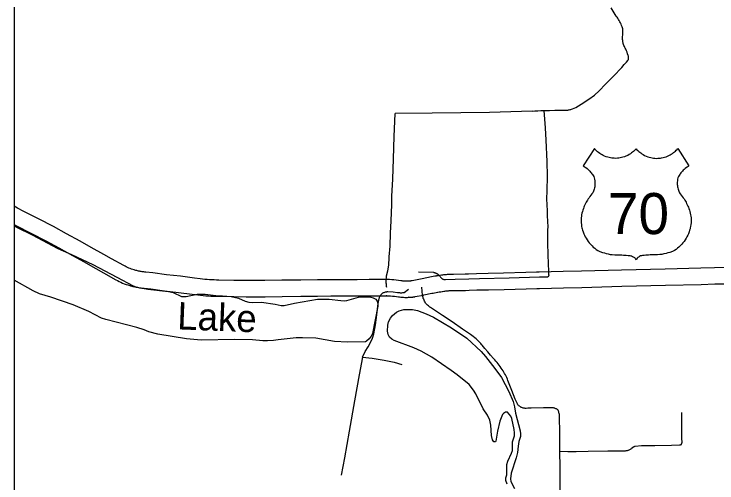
# Model space of a CAD drawing. Extents: x 1127717 to 1741049, y 2026793 to 2244711.
# Drawn here: x 1278363 to 1289221, y 2071910 to 2079153 of the extents above; entities that cross this region are included whole.
import ezdxf

# ---------------------------------------------------------------- set-up
doc = ezdxf.new("R2010")
doc.units = 0
for name, color, linetype in [('1', 7, 'Continuous'), ('15', 7, 'Continuous'), ('22', 7, 'Continuous'), ('31', 7, 'Continuous'), ('32', 7, 'Continuous'), ('35', 7, 'Continuous'), ('45', 7, 'Continuous')]:
    doc.layers.add(name, color=color, linetype=linetype)

msp = doc.modelspace()

# ---------------------------------------------------------------- linework, layer by layer
at = {"layer": '1'}
msp.add_lwpolyline([(1349634, 2111942), (1278363, 2111942), (1278363, 2066677), (1349634, 2066677)], close=True, dxfattribs=at)
at = {"layer": '15'}
for p, q in [((1286436, 2074914), (1286436, 2074914)), ((1284122, 2074802), (1284112, 2074802)), ((1284461, 2074777), (1284458, 2074777)), ((1284688, 2074812), (1284691, 2074813))]:
    msp.add_line(p, q, dxfattribs=at)
for points in [[(1284121, 2075052), (1283999, 2075051), (1283850, 2075050), (1283664, 2075049), (1283479, 2075048), (1283255, 2075048), (1283050, 2075046), (1282791, 2075044), (1282498, 2075040), (1282239, 2075035), (1281953, 2075036), (1281760, 2075039), (1281528, 2075043), (1281490, 2075044), (1281453, 2075045), (1281417, 2075046), (1281381, 2075048), (1281344, 2075051), (1281308, 2075054), (1281272, 2075058), (1281236, 2075063), (1281148, 2075075), (1280933, 2075102), (1280719, 2075126), (1280504, 2075154), (1280398, 2075165), (1280391, 2075166), (1280383, 2075167), (1280382, 2075167), (1280369, 2075169), (1280368, 2075169), (1280355, 2075171), (1280354, 2075171), (1280341, 2075173), (1280340, 2075173), (1280328, 2075175), (1280327, 2075175), (1280314, 2075178), (1280313, 2075178), (1280300, 2075180), (1280299, 2075180), (1280286, 2075183), (1280285, 2075183), (1280272, 2075186), (1280271, 2075187), (1280258, 2075189), (1280257, 2075190), (1280244, 2075193), (1280243, 2075193), (1280230, 2075197), (1280229, 2075197), (1280217, 2075200), (1280195, 2075207), (1280175, 2075213), (1280155, 2075221), (1280135, 2075229), (1280115, 2075237), (1280095, 2075246), (1280077, 2075256), (1280056, 2075267), (1279868, 2075372), (1279747, 2075440), (1279556, 2075547), (1279385, 2075643), (1279175, 2075758), (1278971, 2075870), (1278738, 2075991), (1278514, 2076104), (1278417, 2076155), (1278363, 2076185)], [(1278363, 2075901), (1278399, 2075882), (1278624, 2075768), (1278853, 2075649), (1279055, 2075539), (1279263, 2075425), (1279434, 2075328), (1279625, 2075222), (1279746, 2075154), (1279935, 2075049), (1279959, 2075035), (1279985, 2075022), (1280012, 2075010), (1280038, 2074998), (1280065, 2074987), (1280093, 2074977), (1280120, 2074968), (1280149, 2074960), (1280164, 2074956), (1280166, 2074955), (1280180, 2074951), (1280183, 2074951), (1280197, 2074947), (1280200, 2074946), (1280215, 2074943), (1280217, 2074942), (1280231, 2074939), (1280234, 2074939), (1280248, 2074936), (1280251, 2074935), (1280266, 2074932), (1280268, 2074932), (1280283, 2074929), (1280286, 2074929), (1280300, 2074926), (1280303, 2074926), (1280318, 2074924), (1280321, 2074923), (1280335, 2074921), (1280338, 2074921), (1280353, 2074919), (1280356, 2074919), (1280363, 2074918), (1280371, 2074917), (1280474, 2074906), (1280689, 2074878), (1280903, 2074854), (1281115, 2074827), (1281203, 2074815), (1281243, 2074810), (1281283, 2074805), (1281324, 2074802), (1281364, 2074799), (1281405, 2074796), (1281445, 2074795), (1281486, 2074794), (1281524, 2074793), (1281756, 2074789), (1281950, 2074786), (1282241, 2074785), (1282502, 2074790), (1282793, 2074794), (1283052, 2074796), (1283256, 2074798), (1283479, 2074798), (1283666, 2074799), (1283852, 2074800), (1284001, 2074801), (1284122, 2074802)], [(1289414, 2074987), (1289413, 2075103), (1289414, 2075237), (1289183, 2075233), (1288971, 2075227), (1288421, 2075214), (1287747, 2075197), (1287127, 2075181), (1286846, 2075174), (1286475, 2075165), (1286431, 2075164)], [(1286431, 2075164), (1286268, 2075160), (1285925, 2075149), (1285689, 2075145), (1285507, 2075140), (1285384, 2075137), (1285329, 2075135), (1285152, 2075131), (1285142, 2075131), (1285139, 2075131), (1285125, 2075131), (1285122, 2075131), (1285107, 2075131), (1285104, 2075131), (1285089, 2075130), (1285086, 2075130), (1285072, 2075130), (1285069, 2075129), (1285054, 2075128), (1285051, 2075128), (1285036, 2075127), (1285033, 2075127), (1285018, 2075125), (1285015, 2075125), (1285000, 2075123), (1284997, 2075123), (1284983, 2075121), (1284981, 2075120), (1284970, 2075119), (1284968, 2075118), (1284944, 2075115), (1284941, 2075115), (1284917, 2075111), (1284914, 2075111), (1284891, 2075107), (1284889, 2075106), (1284865, 2075102), (1284862, 2075102), (1284838, 2075098), (1284836, 2075097), (1284811, 2075093), (1284809, 2075092), (1284786, 2075088), (1284783, 2075087), (1284766, 2075083), (1284641, 2075058)], [(1284447, 2075027), (1284432, 2075026), (1284419, 2075025), (1284407, 2075026), (1284395, 2075026), (1284382, 2075027), (1284370, 2075029), (1284357, 2075031), (1284339, 2075034), (1284301, 2075039), (1284266, 2075042), (1284231, 2075045), (1284196, 2075048), (1284161, 2075050), (1284121, 2075052)], [(1284641, 2075058), (1284514, 2075033), (1284512, 2075033), (1284512, 2075033), (1284503, 2075032), (1284502, 2075032), (1284495, 2075030), (1284494, 2075030), (1284486, 2075029), (1284485, 2075029), (1284477, 2075029), (1284477, 2075028), (1284468, 2075028), (1284467, 2075028), (1284460, 2075027), (1284459, 2075027), (1284450, 2075027), (1284447, 2075027)], [(1286436, 2074914), (1286481, 2074915), (1286852, 2074924), (1287133, 2074931), (1287753, 2074947), (1288427, 2074964), (1288977, 2074977), (1289188, 2074983), (1289414, 2074987)], [(1284691, 2074813), (1284816, 2074839), (1284833, 2074842), (1284835, 2074842), (1284858, 2074847), (1284859, 2074847), (1284881, 2074851), (1284883, 2074852), (1284905, 2074856), (1284907, 2074856), (1284929, 2074860), (1284931, 2074860), (1284954, 2074864), (1284956, 2074864), (1284978, 2074867), (1284980, 2074868), (1285002, 2074871), (1285004, 2074871), (1285017, 2074873), (1285019, 2074873), (1285031, 2074875), (1285032, 2074875), (1285044, 2074876), (1285045, 2074876), (1285057, 2074878), (1285058, 2074878), (1285071, 2074879), (1285072, 2074879), (1285084, 2074880), (1285085, 2074880), (1285098, 2074881), (1285099, 2074881), (1285112, 2074881), (1285113, 2074881), (1285125, 2074881), (1285126, 2074881), (1285138, 2074881), (1285139, 2074881), (1285153, 2074881), (1285336, 2074885), (1285392, 2074887), (1285514, 2074891), (1285694, 2074895), (1285932, 2074899), (1286275, 2074910), (1286436, 2074914)], [(1284112, 2074802), (1284149, 2074800), (1284180, 2074799), (1284211, 2074796), (1284242, 2074794), (1284273, 2074790), (1284301, 2074787), (1284315, 2074784), (1284336, 2074781), (1284357, 2074778), (1284378, 2074777), (1284400, 2074776), (1284421, 2074775), (1284442, 2074776), (1284461, 2074777)], [(1284458, 2074777), (1284462, 2074777), (1284471, 2074777), (1284474, 2074778), (1284485, 2074778), (1284488, 2074779), (1284498, 2074779), (1284501, 2074780), (1284512, 2074781), (1284515, 2074781), (1284525, 2074782), (1284528, 2074783), (1284539, 2074784), (1284542, 2074785), (1284551, 2074786), (1284554, 2074787), (1284560, 2074788), (1284688, 2074812)]]:
    msp.add_lwpolyline(points, dxfattribs=at)
at = {"layer": '22'}
for points in [[(1287972, 2077073), (1287959, 2077058), (1287946, 2077045), (1287932, 2077032), (1287917, 2077019), (1287902, 2077007), (1287884, 2076994), (1287864, 2076982), (1287842, 2076970), (1287814, 2076957), (1287793, 2076949), (1287769, 2076941), (1287746, 2076935), (1287726, 2076931), (1287704, 2076928), (1287684, 2076926), (1287657, 2076924), (1287635, 2076925), (1287616, 2076926), (1287597, 2076928), (1287579, 2076930), (1287556, 2076935), (1287534, 2076941), (1287508, 2076949), (1287485, 2076958), (1287465, 2076968), (1287447, 2076977), (1287429, 2076987), (1287410, 2077000), (1287393, 2077013), (1287378, 2077025), (1287365, 2077036), (1287352, 2077049), (1287339, 2077062), (1287329, 2077074), (1287156, 2076807), (1287168, 2076799), (1287183, 2076790), (1287197, 2076780), (1287215, 2076765), (1287230, 2076752), (1287243, 2076740), (1287257, 2076727), (1287270, 2076711), (1287280, 2076699), (1287290, 2076687), (1287300, 2076673), (1287309, 2076659), (1287318, 2076642), (1287325, 2076621), (1287330, 2076600), (1287334, 2076578), (1287336, 2076557), (1287337, 2076538), (1287336, 2076519), (1287335, 2076504), (1287333, 2076486), (1287329, 2076469), (1287324, 2076450), (1287319, 2076434), (1287312, 2076416), (1287301, 2076392), (1287289, 2076374), (1287275, 2076357), (1287258, 2076335), (1287245, 2076316), (1287232, 2076297), (1287220, 2076278), (1287210, 2076262), (1287201, 2076246), (1287192, 2076227), (1287181, 2076205), (1287172, 2076184), (1287165, 2076168), (1287158, 2076148), (1287149, 2076123), (1287143, 2076102), (1287136, 2076079), (1287130, 2076053), (1287127, 2076030), (1287124, 2076005), (1287122, 2075979), (1287122, 2075954), (1287123, 2075929), (1287126, 2075900), (1287131, 2075873), (1287135, 2075853), (1287140, 2075835), (1287146, 2075814), (1287154, 2075789), (1287165, 2075758), (1287175, 2075735), (1287186, 2075712), (1287199, 2075689), (1287215, 2075663), (1287232, 2075639), (1287248, 2075618), (1287267, 2075596), (1287291, 2075571), (1287311, 2075552), (1287332, 2075535)], [(1287972, 2077073), (1287985, 2077058), (1287998, 2077045), (1288012, 2077032), (1288028, 2077019), (1288043, 2077007), (1288061, 2076994), (1288080, 2076982), (1288102, 2076970), (1288130, 2076957), (1288152, 2076949), (1288176, 2076941), (1288198, 2076935), (1288219, 2076931), (1288240, 2076928), (1288260, 2076926), (1288287, 2076924), (1288309, 2076925), (1288329, 2076926), (1288347, 2076928), (1288365, 2076930), (1288389, 2076935), (1288410, 2076941), (1288437, 2076949), (1288459, 2076958), (1288479, 2076968), (1288498, 2076977), (1288515, 2076987), (1288534, 2077000), (1288552, 2077013), (1288567, 2077025), (1288580, 2077036), (1288593, 2077049), (1288605, 2077062), (1288616, 2077074), (1288789, 2076807), (1288776, 2076799), (1288762, 2076790), (1288748, 2076780), (1288729, 2076765), (1288714, 2076752), (1288701, 2076740), (1288688, 2076727), (1288674, 2076711), (1288664, 2076699), (1288654, 2076687), (1288645, 2076673), (1288635, 2076659), (1288626, 2076642), (1288619, 2076621), (1288614, 2076600), (1288610, 2076578), (1288608, 2076557), (1288608, 2076538), (1288608, 2076519), (1288609, 2076504), (1288612, 2076486), (1288615, 2076469), (1288620, 2076450), (1288625, 2076434), (1288632, 2076416), (1288644, 2076392), (1288655, 2076374), (1288669, 2076357), (1288686, 2076335), (1288700, 2076316), (1288713, 2076297), (1288724, 2076278), (1288734, 2076262), (1288743, 2076246), (1288753, 2076227), (1288763, 2076205), (1288773, 2076184), (1288779, 2076168), (1288787, 2076148), (1288795, 2076123), (1288802, 2076102), (1288808, 2076079), (1288814, 2076053), (1288818, 2076030), (1288821, 2076005), (1288822, 2075979), (1288822, 2075954), (1288821, 2075929), (1288818, 2075900), (1288814, 2075873), (1288809, 2075853), (1288805, 2075835), (1288799, 2075814), (1288791, 2075789), (1288779, 2075758), (1288769, 2075735), (1288758, 2075712), (1288745, 2075689), (1288729, 2075663), (1288712, 2075639), (1288696, 2075618), (1288677, 2075596), (1288654, 2075571), (1288633, 2075552), (1288612, 2075535)], [(1287332, 2075535), (1287354, 2075518), (1287380, 2075501), (1287413, 2075487), (1287451, 2075472), (1287482, 2075462), (1287510, 2075454), (1287542, 2075447), (1287572, 2075441), (1287604, 2075437), (1287645, 2075433), (1287676, 2075432), (1287702, 2075432), (1287728, 2075432), (1287754, 2075431), (1287778, 2075430), (1287799, 2075429), (1287820, 2075427), (1287847, 2075424), (1287874, 2075421), (1287889, 2075419), (1287902, 2075416), (1287918, 2075410), (1287927, 2075405), (1287935, 2075399), (1287946, 2075391), (1287956, 2075380), (1287965, 2075369), (1287972, 2075357)], [(1288612, 2075535), (1288591, 2075518), (1288565, 2075501), (1288532, 2075487), (1288493, 2075472), (1288462, 2075462), (1288434, 2075454), (1288402, 2075447), (1288372, 2075441), (1288340, 2075437), (1288300, 2075433), (1288269, 2075432), (1288242, 2075432), (1288217, 2075432), (1288191, 2075431), (1288166, 2075430), (1288145, 2075429), (1288124, 2075427), (1288097, 2075424), (1288071, 2075421), (1288055, 2075419), (1288042, 2075416), (1288026, 2075410), (1288017, 2075405), (1288009, 2075399), (1287999, 2075391), (1287988, 2075380), (1287980, 2075369), (1287972, 2075357)]]:
    msp.add_lwpolyline(points, dxfattribs=at)
at = {"layer": '31'}
for points in [[(1286796, 2072399), (1286793, 2072671), (1286790, 2072943), (1286789, 2072956), (1286787, 2072969), (1286784, 2072982), (1286780, 2072995), (1286776, 2073007), (1286771, 2073020), (1286766, 2073032), (1286759, 2073043), (1286750, 2073048), (1286742, 2073053), (1286732, 2073057), (1286723, 2073061), (1286714, 2073064), (1286704, 2073067), (1286694, 2073069), (1286684, 2073071), (1286542, 2073072), (1286351, 2073065), (1286302, 2073063), (1286276, 2073062), (1286266, 2073062), (1286256, 2073062), (1286246, 2073063), (1286236, 2073065), (1286227, 2073067), (1286217, 2073070), (1286208, 2073073), (1286198, 2073076), (1286191, 2073080), (1286184, 2073084), (1286177, 2073088), (1286170, 2073093), (1286164, 2073099), (1286158, 2073104), (1286152, 2073110), (1286147, 2073117), (1286142, 2073124), (1286138, 2073131), (1286104, 2073203), (1286052, 2073340), (1285993, 2073492), (1285984, 2073514), (1285974, 2073536), (1285964, 2073557), (1285953, 2073578), (1285941, 2073599), (1285930, 2073620), (1285918, 2073640), (1285905, 2073661), (1285890, 2073683), (1285874, 2073706), (1285858, 2073728), (1285841, 2073750), (1285824, 2073771), (1285806, 2073792), (1285788, 2073812), (1285769, 2073832), (1285724, 2073883), (1285680, 2073933), (1285636, 2073985), (1285593, 2074037), (1285583, 2074050), (1285572, 2074063), (1285561, 2074076), (1285549, 2074088), (1285538, 2074100), (1285525, 2074112), (1285513, 2074123), (1285500, 2074134), (1285434, 2074187), (1285412, 2074202), (1285288, 2074287), (1285130, 2074398), (1284982, 2074494), (1284811, 2074610), (1284798, 2074618), (1284786, 2074627), (1284775, 2074636), (1284763, 2074646), (1284752, 2074656), (1284741, 2074666), (1284731, 2074677), (1284721, 2074688), (1284712, 2074701), (1284704, 2074716), (1284697, 2074731), (1284691, 2074746), (1284685, 2074761), (1284680, 2074776), (1284676, 2074792), (1284673, 2074808), (1284664, 2074935)], [(1286796, 2072399), (1286919, 2072396), (1287045, 2072397), (1287233, 2072399), (1287537, 2072405), (1287799, 2072408), (1287808, 2072408), (1287818, 2072409), (1287828, 2072410), (1287837, 2072412), (1287847, 2072414), (1287856, 2072417), (1287866, 2072421), (1287876, 2072426), (1287886, 2072432), (1287895, 2072438), (1287903, 2072445), (1287912, 2072452), (1287914, 2072454), (1287915, 2072455), (1287918, 2072457), (1287919, 2072458), (1287922, 2072461), (1287923, 2072461), (1287927, 2072464), (1287928, 2072465), (1287931, 2072467), (1287933, 2072467), (1287936, 2072469), (1287937, 2072470), (1287941, 2072472), (1287942, 2072473), (1287946, 2072474), (1287947, 2072475), (1287951, 2072476), (1287953, 2072477), (1287956, 2072478), (1287958, 2072479), (1287959, 2072479), (1288057, 2072486), (1288262, 2072490), (1288517, 2072495), (1288643, 2072499), (1288645, 2072499), (1288646, 2072499), (1288648, 2072499), (1288649, 2072499), (1288651, 2072499), (1288652, 2072499), (1288654, 2072499), (1288655, 2072500), (1288656, 2072500), (1288658, 2072500), (1288659, 2072501), (1288661, 2072501), (1288662, 2072502), (1288663, 2072502), (1288665, 2072503), (1288666, 2072503), (1288667, 2072504), (1288669, 2072505), (1288670, 2072506), (1288671, 2072506), (1288673, 2072510), (1288673, 2072511), (1288675, 2072514), (1288675, 2072515), (1288677, 2072518), (1288677, 2072519), (1288679, 2072523), (1288679, 2072524), (1288680, 2072528), (1288680, 2072529), (1288681, 2072532), (1288681, 2072534), (1288681, 2072536), (1288678, 2072599), (1288677, 2072797), (1288677, 2072998)], [(1286809, 2070907), (1286810, 2070954), (1286811, 2071000), (1286811, 2071047), (1286811, 2071093), (1286811, 2071140), (1286810, 2071186), (1286807, 2071390), (1286803, 2071642), (1286799, 2071894), (1286797, 2072146), (1286796, 2072399)]]:
    msp.add_lwpolyline(points, dxfattribs=at)
at = {"layer": '32'}
for points in [[(1284122, 2074927), (1284118, 2074943), (1284116, 2074960), (1284114, 2074978), (1284112, 2074995), (1284112, 2075012), (1284112, 2075029), (1284117, 2075108), (1284135, 2075188), (1284151, 2075272), (1284158, 2075393), (1284159, 2075404), (1284174, 2075569), (1284180, 2075768), (1284189, 2075957)], [(1283746, 2073852), (1283789, 2073939), (1283835, 2074012), (1283873, 2074087), (1283901, 2074146), (1283922, 2074212), (1283945, 2074354), (1283967, 2074509), (1283989, 2074681), (1284003, 2074759), (1284006, 2074769), (1284010, 2074779), (1284014, 2074789), (1284019, 2074798), (1284025, 2074807), (1284031, 2074816), (1284038, 2074824), (1284046, 2074832), (1284054, 2074839), (1284062, 2074845), (1284071, 2074850), (1284080, 2074854), (1284090, 2074857), (1284099, 2074860), (1284109, 2074862), (1284119, 2074864), (1284129, 2074865), (1284139, 2074865), (1284220, 2074861), (1284287, 2074851), (1284317, 2074849), (1284329, 2074848), (1284341, 2074848), (1284354, 2074848), (1284366, 2074849), (1284378, 2074850), (1284391, 2074853), (1284454, 2074902)], [(1283746, 2073852), (1283893, 2073836), (1284079, 2073807), (1284234, 2073775), (1284352, 2073738)]]:
    msp.add_lwpolyline(points, dxfattribs=at)
at = {"layer": '35'}
for points in [[(1278363, 2075881), (1278403, 2075863), (1278641, 2075742), (1279037, 2075532), (1279248, 2075438), (1279578, 2075286), (1279950, 2075087), (1280204, 2074956), (1280259, 2074934), (1280431, 2074904), (1280749, 2074868), (1280821, 2074849), (1280951, 2074789), (1281021, 2074788), (1281193, 2074825), (1281313, 2074825), (1281478, 2074806), (1281583, 2074800), (1281718, 2074789), (1281832, 2074764), (1281931, 2074719), (1281987, 2074701), (1282046, 2074696), (1282183, 2074704), (1282397, 2074672), (1282491, 2074650), (1282536, 2074653), (1282697, 2074687), (1283051, 2074749), (1283231, 2074748)], [(1283231, 2074748), (1283411, 2074726), (1283463, 2074725), (1283503, 2074730), (1283685, 2074778), (1283785, 2074787), (1283876, 2074779), (1283911, 2074770), (1283952, 2074746), (1283970, 2074718), (1283982, 2074672), (1283980, 2074643), (1283898, 2074220), (1283880, 2074179), (1283848, 2074134), (1283809, 2074101), (1283791, 2074092), (1283515, 2074082), (1283313, 2074097), (1283022, 2074145), (1282816, 2074153), (1282719, 2074151), (1282443, 2074121), (1282370, 2074109), (1282277, 2074103), (1282204, 2074104), (1282047, 2074119), (1281772, 2074127), (1281253, 2074114), (1281028, 2074137), (1280582, 2074207), (1280447, 2074243), (1280372, 2074275), (1280257, 2074313), (1279783, 2074433), (1279716, 2074457), (1279517, 2074560), (1279278, 2074660), (1278929, 2074779), (1278757, 2074833), (1278659, 2074875), (1278363, 2075043)], [(1285393, 2073429), (1285209, 2073580), (1285114, 2073648), (1284816, 2073852), (1284652, 2073947), (1284537, 2073998), (1284233, 2074109), (1284197, 2074131), (1284163, 2074161), (1284141, 2074205), (1284132, 2074253), (1284138, 2074348), (1284149, 2074400), (1284176, 2074454), (1284208, 2074497), (1284271, 2074547), (1284314, 2074570), (1284383, 2074590), (1284520, 2074589), (1284595, 2074573), (1284727, 2074524), (1284842, 2074468), (1285121, 2074305), (1285355, 2074147), (1285578, 2073941), (1285648, 2073863), (1285790, 2073679), (1285893, 2073539), (1286005, 2073324), (1286073, 2073166), (1286095, 2073086), (1286107, 2072986), (1286181, 2072717), (1286188, 2072668), (1286186, 2072626), (1286159, 2072551), (1286152, 2072479), (1286140, 2072381), (1286119, 2072297), (1286041, 2072061), (1286031, 2071973), (1286039, 2071933), (1286092, 2071824)], [(1285981, 2071892), (1285962, 2071946), (1285961, 2071986), (1285974, 2072037), (1285974, 2072143), (1285973, 2072193), (1285989, 2072245), (1286048, 2072367), (1286060, 2072410), (1286061, 2072544), (1286092, 2072639), (1286096, 2072682), (1286090, 2072737), (1286052, 2072904), (1286038, 2072942), (1285984, 2073001), (1285973, 2073005), (1285952, 2073002), (1285922, 2072983), (1285906, 2072965), (1285868, 2072862), (1285831, 2072708), (1285806, 2072554), (1285800, 2072546), (1285776, 2072547), (1285754, 2072573), (1285739, 2072641), (1285728, 2072804), (1285714, 2072878), (1285677, 2072956), (1285609, 2073054), (1285497, 2073286), (1285461, 2073345), (1285393, 2073429)]]:
    msp.add_lwpolyline(points, dxfattribs=at)
at = {"layer": '45'}
for points in [[(1286548, 2077663), (1286633, 2077665), (1286719, 2077667), (1286805, 2077668), (1286890, 2077668), (1286903, 2077668), (1286915, 2077669), (1286927, 2077671), (1286940, 2077673), (1286952, 2077676), (1286964, 2077679), (1286976, 2077683), (1286987, 2077688), (1287041, 2077711), (1287123, 2077762), (1287243, 2077840), (1287327, 2077902), (1287399, 2077969), (1287501, 2078072), (1287625, 2078196), (1287749, 2078325), (1287790, 2078372), (1287824, 2078409), (1287843, 2078435), (1287846, 2078440), (1287849, 2078446), (1287852, 2078452), (1287854, 2078458), (1287856, 2078464), (1287857, 2078470), (1287856, 2078481), (1287855, 2078492), (1287852, 2078502), (1287850, 2078513), (1287841, 2078537), (1287833, 2078562), (1287823, 2078586), (1287813, 2078609), (1287805, 2078624), (1287798, 2078638), (1287791, 2078652), (1287785, 2078667), (1287779, 2078682), (1287773, 2078696), (1287771, 2078709), (1287768, 2078721), (1287766, 2078733), (1287765, 2078745), (1287764, 2078758), (1287763, 2078770), (1287763, 2078783), (1287764, 2078795), (1287766, 2078838), (1287769, 2078882), (1287768, 2078896), (1287767, 2078910), (1287766, 2078924), (1287764, 2078938), (1287757, 2078958), (1287748, 2078977), (1287740, 2078996), (1287731, 2079015), (1287721, 2079033), (1287711, 2079052), (1287700, 2079070), (1287690, 2079087), (1287678, 2079105), (1287666, 2079122), (1287587, 2079248)], [(1284189, 2075957), (1284198, 2076212), (1284199, 2076341), (1284215, 2076600), (1284225, 2076914), (1284237, 2077259), (1284251, 2077617)], [(1286365, 2077655), (1285709, 2077633), (1284821, 2077622), (1284251, 2077617)], [(1286365, 2077655), (1286410, 2077657), (1286456, 2077659), (1286502, 2077661), (1286548, 2077663)], [(1286548, 2077663), (1286566, 2077396), (1286579, 2077204), (1286593, 2076874), (1286597, 2076650), (1286594, 2076423), (1286590, 2076301), (1286596, 2076115), (1286596, 2076088), (1286597, 2076061), (1286598, 2076034), (1286599, 2076008), (1286601, 2075981), (1286604, 2075954), (1286605, 2075922), (1286606, 2075891), (1286606, 2075859), (1286605, 2075827), (1286604, 2075766), (1286604, 2075704), (1286604, 2075643), (1286604, 2075582), (1286608, 2075467), (1286609, 2075427)], [(1286609, 2075427), (1286609, 2075426), (1286610, 2075387), (1286610, 2075385), (1286611, 2075344), (1286611, 2075342), (1286613, 2075301), (1286613, 2075299), (1286615, 2075258), (1286615, 2075256), (1286617, 2075215), (1286617, 2075213), (1286619, 2075172), (1286619, 2075170), (1286621, 2075129), (1286622, 2075127), (1286622, 2075115), (1286621, 2075109), (1286619, 2075104), (1286616, 2075098), (1286614, 2075093), (1286609, 2075091), (1286604, 2075089), (1286599, 2075088), (1286594, 2075088), (1286479, 2075087), (1286012, 2075075), (1285551, 2075064), (1285386, 2075058), (1285179, 2075051), (1285025, 2075046), (1285018, 2075047), (1285011, 2075048), (1285005, 2075049), (1284999, 2075051), (1284993, 2075054), (1284987, 2075057), (1284981, 2075060), (1284975, 2075064), (1284920, 2075124), (1284919, 2075125), (1284916, 2075128), (1284914, 2075129), (1284910, 2075132), (1284909, 2075133), (1284904, 2075136), (1284902, 2075137), (1284898, 2075140), (1284896, 2075141), (1284891, 2075143), (1284890, 2075144), (1284885, 2075147), (1284883, 2075147), (1284878, 2075149), (1284876, 2075150), (1284871, 2075152), (1284870, 2075152), (1284864, 2075154), (1284863, 2075155), (1284857, 2075156), (1284855, 2075156), (1284850, 2075157), (1284848, 2075158), (1284843, 2075158), (1284612, 2075164)], [(1283746, 2073852), (1283693, 2073582), (1283620, 2073180), (1283537, 2072707), (1283465, 2072296), (1283416, 2072029)]]:
    msp.add_lwpolyline(points, dxfattribs=at)

# ---------------------------------------------------------------- texts
at = {"layer": '22'}
msp.add_text('70', height=633.6, dxfattribs=at).set_placement((1287538, 2075754))
at = {"layer": '35'}
msp.add_text('Lake', height=422.4, rotation=357.7837, dxfattribs=at).set_placement((1280879, 2074283))

doc.saveas('drawing.dxf')
